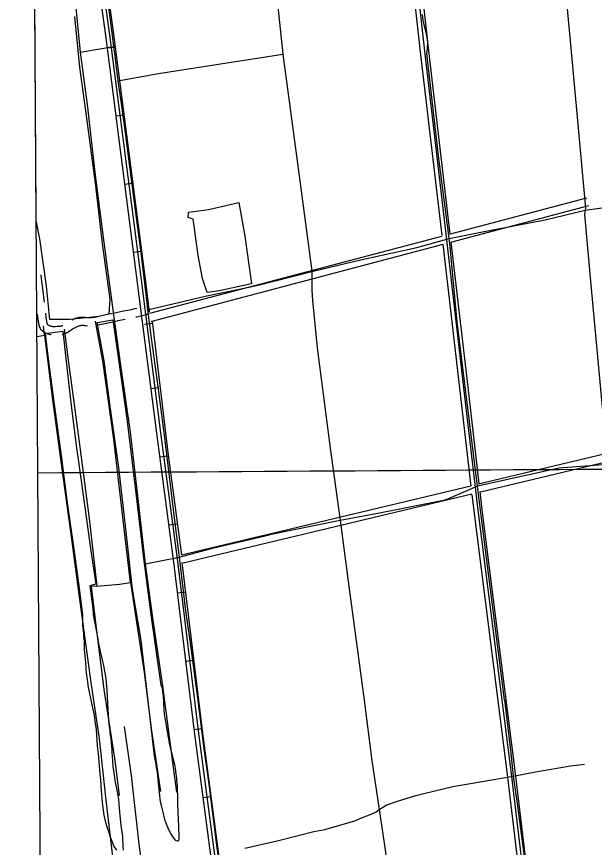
# Model space of a CAD drawing. Extents: x 3508733 to 3546731, y 546897 to 572481.
# Drawn here: x 3512800 to 3514902, y 556994 to 560017 of the extents above; entities that cross this region are included whole.
import ezdxf

# ---------------------------------------------------------------- set-up
doc = ezdxf.new("R2010")
doc.units = 0
for name, color, linetype in [('V-DTCH-CNTR', 7, 'Continuous'), ('V-GRID-FRAM', 7, 'Continuous'), ('V-GRID-MAJR', 7, 'Continuous'), ('V-ROAD-CNTR', 7, 'Continuous'), ('V-SITE-VEGE', 7, 'Continuous')]:
    doc.layers.add(name, color=color, linetype=linetype)

msp = doc.modelspace()

# ---------------------------------------------------------------- linework, layer by layer
at = {"layer": 'V-DTCH-CNTR'}
for p, q in [((3514868.1520000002, 559311.699), (3514973.71, 559327.661)), ((3513673.61, 559037.808), (3513874.026, 559089.589)), ((3512901.58, 558856.883), (3512897.986, 558890.823)), ((3514734.964, 558365.363), (3514476.494, 558307.888)), ((3513429.8880000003, 557745.997), (3513457.6410000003, 557536.826))]:
    msp.add_line(p, q, dxfattribs=at)
for points in [[(3512956.448, 560596.303), (3512966.586, 560497.21), (3512991.1040000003, 560285.992), (3513012.727, 560074.067), (3513031.632, 559886.738), (3513102.552, 559899.2440000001), (3513152.8140000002, 559907.177)], [(3514771.611, 560380.6460000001), (3514813.796, 559928.18), (3514869.286, 559319.379), (3514868.1520000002, 559311.699), (3514866.466, 559296.935), (3514889.877, 559027.332), (3514949.687, 558386.683)], [(3513747.7830000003, 560209.3250000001), (3513737.791, 560202.186), (3513735.485, 560192.728), (3513768.486, 559879.892)], [(3513130.112, 560077.792), (3513138.97, 560012.604), (3513147.617, 559947.39), (3513152.8140000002, 559907.177), (3513156.0500000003, 559882.147), (3513168.627, 559782.968), (3513181.077, 559691.5210000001), (3513194.477, 559593.852), (3513210.586, 559470.867), (3513232.162, 559303.034), (3513251.36, 559156.899), (3513273.2, 558975.331), (3513276.186, 558949.563), (3513289.9050000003, 558846.111), (3513312.208, 558678.996), (3513337.56, 558483.308), (3513370.33, 558212.761), (3513391.523, 558049.807), (3513414.7660000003, 557854.678), (3513429.8880000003, 557745.997)], [(3514574.724, 557530.873), (3514494.31, 558162.5480000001), (3514476.494, 558307.888), (3514403.21, 558905.714), (3514376.167, 559191.231), (3514373.701, 559208.924), (3514370.627, 559230.156), (3514335.997, 559500.281), (3514292.455, 559881.911), (3514293.004, 559888.997), (3514295.295, 559900.814), (3514295.756, 559923.246), (3514292.653, 559949.198), (3514285.4050000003, 559977.487), (3514278.762, 560003.419), (3514276.869, 560024.067)], [(3513031.632, 559886.738), (3513057.679, 559687.071), (3513084.903, 559449.812), (3513117.785, 559195.166), (3513147.252, 558968.008), (3513153.9080000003, 558922.393)], [(3513168.627, 559782.968), (3513316.2630000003, 559810.106), (3513542.0100000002, 559844.64), (3513768.486, 559879.892)], [(3513768.486, 559879.892), (3513835.134, 559382.121), (3513873.43, 559090.767), (3513874.026, 559089.589), (3513873.5160000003, 559076.011), (3513874.421, 559021.714), (3513877.004, 558983.955), (3513893.9450000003, 558811.704), (3513940.932, 558446.622), (3513977.536, 558182.841)], [(3514373.701, 559208.924), (3514494.557, 559233.238), (3514722.721, 559277.655), (3514868.1520000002, 559311.699)], [(3513874.026, 559089.589), (3514000.16, 559119.836), (3514079.149, 559137.414), (3514255.99, 559176.812), (3514373.701, 559208.924)], [(3513276.186, 558949.563), (3513486.1410000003, 558999.387), (3513673.61, 559037.808)], [(3513153.9080000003, 558922.393), (3513177.966, 558748.034), (3513213.097, 558504.936), (3513245.114, 558230.06), (3513267.511, 558025.358), (3513292.916, 557837.26), (3513330.1240000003, 557581.139), (3513371.977, 557266.439), (3513381.582, 557194.094)], [(3513092.304, 557943.629), (3513174.757, 557951.716), (3513213.824, 557957.221), (3513187.974, 558184.353), (3513153.205, 558478.763), (3513114.699, 558755.855), (3513086.529, 558908.27)], [(3512874.3958303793, 558852.0317483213), (3512901.58, 558856.883), (3512930.9930000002, 558622.5), (3512966.004, 558362.056), (3512999.667, 558115.354), (3513026.424, 557914.236), (3513069.68, 557593.7440000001), (3513100.037, 557390.433), (3513123.09, 557176.331)], [(3512973.19, 558879.008), (3512988.9560000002, 558758.194), (3513025.99, 558477.4990000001), (3513063.702, 558190.294), (3513092.304, 557943.629), (3513071.341, 557943.055), (3513088.407, 557801.995), (3513117.824, 557568.335), (3513157.187, 557310.029), (3513172.899, 557181.988)], [(3515026.364, 558395.985), (3514949.687, 558386.683), (3514772.6920000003, 558373.256), (3514734.964, 558365.363)], [(3514476.494, 558307.888), (3514367.571, 558261.214), (3514352.848, 558255.816), (3514114.08, 558208.384), (3513977.292, 558182.796), (3513720.237, 558131.312)], [(3513977.536, 558182.841), (3514012.145, 557916.257), (3514064.037, 557529.984)], [(3513267.511, 558025.358), (3513391.523, 558049.807), (3513517.524, 558083.606), (3513720.237, 558131.312)], [(3513213.824, 557957.221), (3513232.486, 557837.11), (3513263.535, 557629.455), (3513290.221, 557418.221), (3513323.345, 557197.542)], [(3513457.6410000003, 557536.826), (3513480.066, 557362.179), (3513501.011, 557214.938), (3513522.745, 557039.373), (3513528.733, 556991.219), (3513531.197, 556976.932), (3513532.085, 556960.392), (3513543.657, 556875.3690000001), (3513565.49, 556721.448), (3513580.773, 556593.808), (3513606.522, 556391.742), (3513621.622, 556274.466), (3513642.954, 556111.334), (3513652.52, 556041.057), (3513656.973, 556008.799), (3513661.894, 555978.38), (3513665.015, 555957.181), (3513666.8170000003, 555948.422), (3513668.185, 555943.6460000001)], [(3514064.037, 557529.984), (3514091.769, 557309.027), (3514118.467, 557131.779), (3514140.5670000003, 556984.995), (3514181.328, 556695.356), (3514203.389, 556540.9720000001), (3514233.2490000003, 556379.8740000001), (3514268.614, 556213.915), (3514298.076, 556066.635), (3514301.9450000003, 556056.714), (3514307.89, 556048.1680000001), (3514311.554, 556043.775)], [(3514574.724, 557530.873), (3514597.752, 557337.11), (3514606.288, 557253.16), (3514621.472, 557153.152), (3514650.59, 556933.109), (3514670.489, 556759.625), (3514688.3510000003, 556593.747), (3514700.406, 556465.2), (3514721.449, 556290.098), (3514740.938, 556176.025), (3514759.669, 556046.986), (3514767.906, 556007.112)], [(3513261.643, 556888.915), (3513245.3880000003, 557005.508), (3513218.252, 557255.013), (3513192.617, 557433.132)], [(3513630.65, 556991.333), (3513748.119, 557017.716), (3513881.8310000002, 557050.928), (3513921.244, 557059.03), (3514030.767, 557089.828), (3514058.6920000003, 557102.8200000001), (3514089.375, 557114.879), (3514108.296, 557123.5380000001), (3514118.467, 557131.779), (3514146.639, 557148.456), (3514182.389, 557160.49), (3514252.859, 557182.029), (3514281.541, 557189.676), (3514386.665, 557215.426), (3514493.134, 557233.802), (3514606.288, 557253.16), (3514688.288, 557268.383), (3514814.809, 557290.577), (3514866.19, 557297.01)], [(3513123.09, 557176.331), (3513148.09, 556970.13), (3513165.1580000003, 556863.104), (3513187.4930000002, 556673.209), (3513211.244, 556489.504), (3513234.5300000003, 556304.883), (3513265.413, 556043.3470000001), (3513275.369, 555977.434), (3513275.576, 555973.533)]]:
    msp.add_lwpolyline(points, dxfattribs=at)
at = {"layer": 'V-GRID-FRAM'}
msp.add_lwpolyline([(3512799.986, 570478.871), (3544431.278, 570695.107), (3544563.5130000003, 552512.398), (3512916.353, 552296.053), (3512799.986, 570478.871)], dxfattribs=at)
at = {"layer": 'V-GRID-MAJR'}
msp.add_spline([(3512877.5640000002, 558356.976), (3518151.221, 558391.11), (3523424.875, 558426.011), (3528698.522, 558461.679), (3533972.165, 558498.1140000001), (3539245.802, 558535.316), (3544519.434, 558573.285), (3544519.435, 558573.285)], degree=3, dxfattribs=at)
at = {"layer": 'V-ROAD-CNTR'}
for p, q in [((3513158.838644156, 559905.53816257), (3513129.083703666, 559901.7151702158)), ((3513190.6965804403, 559657.576658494), (3513160.94163995, 559653.7536661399)), ((3513222.5545167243, 559409.615154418), (3513192.798576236, 559405.7921620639)), ((3513254.4124530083, 559161.6546503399), (3513224.65651252, 559157.8316579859)), ((3513294.5043728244, 558899.6641743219), (3513264.744432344, 558895.8791818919)), ((3513317.657326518, 558665.6526423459), (3513287.8973860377, 558661.8666499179)), ((3513349.6622625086, 558417.7931380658), (3513319.923321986, 558413.8461459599)), ((3513382.554196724, 558169.96663372), (3513352.8152562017, 558166.0196416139)), ((3513414.215133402, 557921.8171300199), (3513384.4341929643, 557918.1981372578)), ((3513444.374073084, 557673.6436263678), (3513414.5931326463, 557670.024633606)), ((3513474.533012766, 557425.4701227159), (3513444.7520723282, 557421.8511299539)), ((3513507.0259477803, 557177.7446181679), (3513477.283007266, 557173.82362601))]:
    msp.add_line(p, q, dxfattribs=at)
for points in [[(3514127.320707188, 561102.98076768), (3514133.777694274, 561093.367786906), (3514144.431672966, 561021.5309305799), (3514161.843638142, 560802.1433693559), (3514204.292553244, 560468.21703721), (3514268.542424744, 559888.95319574), (3514346.8402681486, 559219.6145344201)], [(3514139.7726822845, 561111.344750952), (3514148.1186655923, 561098.919775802), (3514159.3446431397, 561023.2269271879), (3514176.768608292, 560803.6833662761), (3514219.1875234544, 560469.990033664), (3514283.446394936, 559890.6511923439), (3514363.7472343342, 559204.18456528), (3514426.057109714, 558666.0796414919), (3514478.1020056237, 558220.4555327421), (3514599.269763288, 557260.9744517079)], [(3514152.22465738, 561119.7087342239), (3514162.45963691, 561104.471764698), (3514174.2576133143, 561024.922923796), (3514191.693578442, 560805.2233631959), (3514234.0824936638, 560471.763030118), (3514298.350365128, 559892.3491889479), (3514376.4202089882, 559224.9445237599)], [(3513053.697854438, 560698.6485763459), (3513070.568820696, 560572.020829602), (3513092.465776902, 560390.0461935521), (3513154.017653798, 559943.0630875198), (3513269.83142217, 559041.63989037), (3513282.6843964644, 558940.5970924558)], [(3513023.9599139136, 560694.68658427), (3513040.8068802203, 560568.2468371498), (3513062.71183641, 560386.208201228), (3513124.279713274, 559939.1050954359), (3513240.0734816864, 559037.8358979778), (3513308.440344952, 558500.363972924), (3513370.634220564, 558031.7639101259), (3513446.720068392, 557405.661162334), (3513512.1789374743, 556909.121155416), (3513570.9748198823, 556456.9090598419)], [(3513038.8288841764, 560696.6675803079), (3513055.687850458, 560570.133833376), (3513077.588806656, 560388.1271973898), (3513139.1486835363, 559941.0840914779), (3513254.952451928, 559039.7378941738), (3513323.315315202, 558502.2969690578), (3513385.514190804, 558033.6559063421), (3513461.60103863, 557407.5461585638), (3513527.0519077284, 556911.068151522), (3513585.849790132, 556458.843055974)], [(3514378.375205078, 559226.443520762), (3514874.32321318, 559357.6802582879)], [(3514380.007201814, 559195.842581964), (3514881.997197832, 559328.6783162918)], [(3513285.0643917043, 558937.1330993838), (3514347.185267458, 559218.1895372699)], [(3513292.738376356, 558908.131157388), (3514352.271257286, 559188.503596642)], [(3514350.5232607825, 559187.9815976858), (3514411.157139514, 558664.346644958), (3514452.70905641, 558308.567356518)], [(3514379.846202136, 559195.558582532), (3514440.9570799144, 558667.812638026), (3514481.840998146, 558317.75633814)], [(3512887.8449802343, 559076.4027760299), (3512889.5934115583, 559063.0731559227), (3512896.504928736, 559008.2878898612), (3512898.775938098, 558986.3692846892), (3512899.820441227, 558977.1277210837)], [(3513139.423010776, 558934.572639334), (3513150.694481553, 558937.0447336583), (3513162.5876883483, 558939.6532771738), (3513189.2004097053, 558945.7066716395), (3513203.510633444, 558948.3227372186), (3513217.3623467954, 558951.064919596), (3513231.170513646, 558954.0110819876), (3513237.2176048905, 558955.3933855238)], [(3512874.8703339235, 558933.5152387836), (3512876.9915133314, 558917.399313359), (3512880.268360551, 558894.1997050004), (3512881.7606763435, 558889.8344524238), (3512883.330612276, 558886.3082291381), (3512885.20511888, 558882.9432985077), (3512887.3653667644, 558879.7632304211), (3512889.803644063, 558876.778521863), (3512892.500424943, 558874.0235811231), (3512895.4249932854, 558871.5211785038), (3512898.5683443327, 558869.2842394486), (3512901.8578900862, 558867.3592796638), (3512905.9952988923, 558865.3812564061), (3512910.070433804, 558863.7218975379), (3512914.2366173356, 558862.3051947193), (3512918.481646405, 558861.1376549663), (3512922.7804819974, 558860.2263868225), (3512925.4835990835, 558859.8144165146)], [(3512904.615538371, 558937.4169036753), (3512906.7164866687, 558921.454686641), (3512909.575639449, 558901.2122949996), (3512909.7133236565, 558900.8095475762), (3512910.191387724, 558899.7357708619), (3512910.76688112, 558898.7027014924), (3512911.436633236, 558897.716769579), (3512912.184355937, 558896.801478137), (3512913.011575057, 558895.9564188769), (3512913.9110067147, 558895.1868214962), (3512914.8736556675, 558894.5017605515), (3512915.928109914, 558893.8847203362), (3512918.132701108, 558892.830743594), (3512920.5655661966, 558891.8401024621), (3512923.0513826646, 558890.9948052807), (3512925.5763535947, 558890.3003450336), (3512928.155518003, 558889.7536131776), (3512930.7517772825, 558889.357928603), (3512933.3600551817, 558889.120066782), (3512935.9904887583, 558889.035455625), (3512938.6179685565, 558889.1057811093), (3512941.2329769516, 558889.3306718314), (3512945.767222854, 558889.9935198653), (3512950.249639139, 558889.7409893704), (3512952.773149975, 558889.746902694), (3512955.293140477, 558889.9044021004), (3512957.8011430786, 558890.209209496), (3512960.277310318, 558890.6619690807), (3512962.7291690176, 558891.2631033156), (3512965.1414500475, 558892.0078442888), (3512967.5042026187, 558892.8955409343), (3512968.153075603, 558893.1836056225)], [(3513002.612950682, 558913.4309913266), (3513009.24317338, 558916.9235943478), (3513013.65958961, 558918.7854810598), (3513018.045434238, 558920.307022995), (3513022.5208649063, 558921.5370380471), (3513027.0696181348, 558922.4764544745), (3513031.672122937, 558923.1131195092), (3513036.295454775, 558923.4496838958), (3513040.940011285, 558923.4864548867), (3513045.5778190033, 558923.2164021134), (3513049.699860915, 558922.7072420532), (3513054.872338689, 558922.0647915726), (3513059.7290097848, 558921.6853915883), (3513064.603405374, 558921.5218566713), (3513069.4736658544, 558921.5771606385), (3513074.3364290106, 558921.8537533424), (3513079.1827593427, 558922.3474342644), (3513083.939619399, 558923.0502605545), (3513100.274664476, 558926.3645102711)], [(3513097.188946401, 558895.1271925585), (3513116.0558977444, 558898.9551457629), (3513142.614330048, 558904.5595042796), (3513157.121518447, 558907.7412663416), (3513169.1283116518, 558910.3747228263), (3513194.9299501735, 558916.2436264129)], [(3513234.170990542, 558923.9760132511), (3513237.643486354, 558924.7169180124), (3513251.834986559, 558927.960950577), (3513265.977488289, 558931.415095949), (3513279.9556258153, 558935.0443939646)], [(3512965.3075358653, 558861.0843583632), (3512966.552689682, 558861.3120309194), (3512970.732830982, 558862.3368966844), (3512974.8505499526, 558863.6081557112), (3512978.8757973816, 558865.1204590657), (3512982.8123976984, 558866.8680977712), (3512986.639659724, 558868.8518089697), (3512990.219588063, 558870.9848699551), (3512998.39397382, 558876.3256298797), (3513006.2661778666, 558881.1227839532), (3513014.2887288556, 558885.6736545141), (3513022.0848266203, 558889.7804056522), (3513024.41441039, 558890.7625189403), (3513026.946565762, 558891.640977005), (3513029.537135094, 558892.3529619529), (3513032.1643818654, 558892.8955455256), (3513034.819877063, 558893.2628804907), (3513037.5045452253, 558893.4583161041), (3513040.1859887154, 558893.4795451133), (3513042.864180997, 558893.3235978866), (3513046.0121390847, 558892.9347579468), (3513051.8536613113, 558892.2092084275), (3513057.471981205, 558891.770308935)], [(3513290.982379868, 558905.30016305), (3513292.738376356, 558908.131157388), (3513351.004259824, 558421.1751313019), (3513399.443162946, 558058.7238562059)], [(3514480.205001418, 558316.3423409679), (3515084.4077930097, 558460.364052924)], [(3514487.486986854, 558287.2373991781), (3515091.3637790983, 558431.1821112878)], [(3513399.443162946, 558058.7238562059), (3514451.8900580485, 558309.5923544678)], [(3514485.2969912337, 558288.1593973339), (3514492.992975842, 558222.2655291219), (3514614.151733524, 557262.8534479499)], [(3513406.399149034, 558029.5419145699), (3514455.67405048, 558279.6544143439)], [(3514456.3790490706, 558277.14641936), (3514463.211035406, 558218.645536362), (3514584.387793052, 557259.0954554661)], [(3513401.10115963, 558029.7269141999), (3513476.4820088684, 557409.431154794), (3513541.924877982, 556913.0151476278), (3513600.7247603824, 556460.7770521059)], [(3514584.375793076, 557259.1964552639), (3514702.011557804, 556273.99542567), (3514737.891486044, 556013.939945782)], [(3514599.269763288, 557260.9744517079), (3514716.889528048, 556275.9094218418), (3514752.750456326, 556015.9899416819)], [(3514614.1637335, 557262.7524481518), (3514731.767498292, 556277.8234180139), (3514767.6094266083, 556018.039937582)]]:
    msp.add_lwpolyline(points, dxfattribs=at)
at = {"layer": 'V-SITE-VEGE'}
for p, q in [((3512871.688653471, 559275.0391733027), (3512863.6541478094, 560530.4634272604)), ((3513010.566, 560016.8049999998), (3513028.769, 559832.3699999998)), ((3513028.769, 559832.3699999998), (3513054.191, 559646.4400000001)), ((3513054.191, 559646.4400000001), (3513086.412, 559400.4720000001)), ((3513086.412, 559400.4720000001), (3513111.66, 559189.968)), ((3512884.842, 559208.203), (3512871.688653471, 559275.0391733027)), ((3512908.193, 559036.02), (3512884.842, 559208.203)), ((3513111.66, 559189.968), (3513139.14, 558988.844)), ((3512921.061, 558914.506), (3512908.193, 559036.02)), ((3513139.14, 558988.844), (3513135.134, 558933.943)), ((3513099.661, 558925.522), (3512993.341, 558914.7150000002)), ((3513135.134, 558933.943), (3513099.661, 558925.522)), ((3512993.341, 558914.7149999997), (3512921.061, 558914.506))]:
    msp.add_line(p, q, dxfattribs=at)
for points in [[(3513424.576, 559286.04), (3513424.7090000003, 559304.832), (3513498.498, 559314.425), (3513608.543, 559340.385), (3513630.074, 559217.3640000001), (3513654.865, 559044.4450000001), (3513536.872, 559018.542), (3513493.458, 559012.3470000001), (3513476.48, 559063.782), (3513460.453, 559147.736), (3513445.308, 559254.091), (3513442.596, 559279.406)], [(3513325.025, 557583.9180000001), (3513327.056, 557579.978), (3513330.093, 557573.991), (3513331.109, 557561.48), (3513333.18, 557544.678), (3513333.501, 557537.172), (3513334.535, 557528.235), (3513334.4620000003, 557511.441), (3513335.14, 557503.221), (3513335.457, 557494.283), (3513336.467, 557479.988), (3513337.8510000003, 557469.978), (3513339.9420000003, 557458.89), (3513344.81, 557428.139), (3513351.098, 557395.238), (3513354.931, 557373.425), (3513358.434, 557357.329), (3513364.403, 557334.076), (3513368.6240000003, 557318.694), (3513374.596, 557295.443), (3513377.39, 557280.777), (3513379.796, 557259.685), (3513381.881, 557246.455), (3513382.18, 557233.233), (3513383.909, 557220.005), (3513384.531, 557199.277), (3513385.1780000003, 557184.265), (3513385.434, 557161.039), (3513385.367, 557145.675), (3513386.36, 557128.162), (3513386.667, 557117.083), (3513387.3140000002, 557101.714), (3513387.6240000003, 557090.637), (3513388.6350000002, 557077.054), (3513388.6010000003, 557069.194), (3513388.8910000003, 557054.5430000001), (3513389.9220000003, 557045.2490000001), (3513389.829, 557024.1630000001), (3513389.453, 557019.878), (3513388.009, 557016.313), (3513385.862, 557015.965), (3513379.4420000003, 557018.4940000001), (3513372.688, 557025.67), (3513361.3310000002, 557043.944), (3513353.531, 557057.558), (3513345.048, 557078.3200000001), (3513339.762, 557095.138), (3513332.735, 557122.326), (3513328.1720000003, 557140.925), (3513323.97, 557159.884), (3513316.409, 557227.449), (3513312.65, 557266.415), (3513309.157, 557284.296), (3513307.782, 557296.809), (3513304.286, 557314.334), (3513302.2, 557327.205), (3513253.191, 557747.772), (3513221.988, 557933.743), (3513196.7970000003, 558152.197), (3513171.65, 558376.433), (3513142.083, 558589.136), (3513118.752, 558764.209), (3513092.998, 558903.164), (3513150.17, 558913.598), (3513169.44, 558777.583), (3513201.094, 558553.302), (3513235.242, 558273.3470000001), (3513261.094, 558046.2170000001), (3513289.201, 557831.357)]]:
    msp.add_lwpolyline(points, close=True, dxfattribs=at)
msp.add_lwpolyline([(3513164.1950000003, 556983.858), (3513154.2600000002, 556999.6240000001), (3513148.2430000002, 557012.5160000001), (3513143.305, 557027.188), (3513138.372, 557042.572), (3513129.903, 557066.909), (3513124.98, 557084.7980000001), (3513118.308, 557110.914), (3513115.528, 557129.147), (3513112.44, 557157.746), (3513111.082, 557173.835), (3513108.6920000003, 557198.855), (3513106.018, 557240.317), (3513104.316, 557259.263), (3513102.966, 557277.488), (3513097.856, 557333.9720000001), (3513094.77, 557362.925), (3513090.0330000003, 557422.978), (3513086.238, 557453.368), (3513082.756, 557474.465), (3513075.756, 557507.37), (3513065.264, 557558.871), (3513061.773, 557577.111), (3513057.965, 557604.64), (3513055.882, 557618.585), (3513053.12, 557640.037), (3513052.432, 557646.1140000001), (3513051.799, 557664.697), (3513047.377, 557715.101), (3513046.7090000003, 557725.466), (3513046.4, 557736.5430000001), (3513046.433, 557743.691), (3513045.069, 557758.703), (3513044.057, 557772.287), (3513040.965, 557799.814), (3513040.627, 557804.103), (3513040.936, 557840.15), (3513027.647, 557945.245), (3513010.466, 558070.404), (3512984.985, 558247.6630000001), (3512964.454, 558409.709), (3512935.614, 558623.129), (3512915.058, 558781.56), (3512905.524, 558864.02), (3512922.162, 558866.073), (3512967.735, 558871.53), (3512979.322, 558773.153), (3512996.318, 558621.974), (3513016.823, 558456.3150000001), (3513040.24, 558293.528), (3513069.09, 558081.553), (3513087.68, 557951.323), (3513066.673, 557944.968), (3513076.93, 557862.4990000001), (3513079, 557841.206), (3513093.664, 557758.131), (3513096.449, 557741.682), (3513099.609, 557729.16), (3513103.441, 557706.991), (3513107.308, 557692.325), (3513112.211, 557670.147), (3513116.434, 557655.477), (3513120.276, 557635.452), (3513122.365, 557623.2930000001), (3513125.148, 557606.129), (3513126.164, 557593.261), (3513126.463, 557580.3960000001), (3513128.177, 557563.952), (3513130.839, 557519.631), (3513132.156, 557494.615), (3513132.7970000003, 557477.8150000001), (3513134.1240000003, 557454.585), (3513135.49, 557440.286), (3513138.6180000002, 557420.6190000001), (3513139.6350000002, 557408.466), (3513142.4080000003, 557388.801), (3513143.414, 557373.789), (3513145.802, 557348.408), (3513146.8340000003, 557339.471), (3513149.2060000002, 557310.16), (3513150.539, 557288.357), (3513154.328, 557256.539), (3513157.4590000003, 557237.587), (3513166.2060000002, 557195.74), (3513170.734, 557169.28), (3513172.088, 557152.122), (3513174.099, 557122.455), (3513178.881, 557072.7660000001), (3513181.316, 557057.748), (3513184.4620000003, 557041.655), (3513185.142, 557033.79), (3513185.1010000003, 557024.857), (3513185.7830000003, 557017.351), (3513186.1, 557008.059), (3513186.77, 556998.407), (3513187.061, 556983.397)], dxfattribs=at)

doc.saveas('drawing.dxf')
